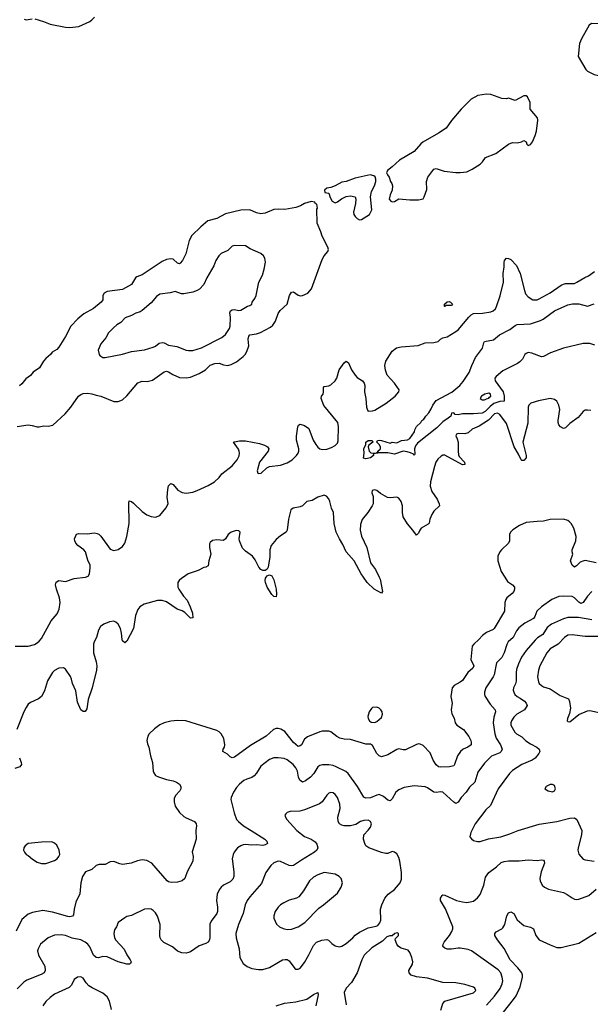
# Model space of a CAD drawing. Header units: inches. Extents: x 1834610 to 2027685, y 642842 to 774116.
# Tile 287 of 632: x 1920472 to 1925676, y 736103 to 745086. Entities that reach past the tile are written whole.
import ezdxf

# ---------------------------------------------------------------- set-up
doc = ezdxf.new("R2010")
doc.units = ezdxf.units.IN
doc.header["$MEASUREMENT"] = 0
doc.layers.add('B9723', color=7, linetype='Continuous')
doc.layers.add('B9724', color=7, linetype='Continuous')

msp = doc.modelspace()

# ---------------------------------------------------------------- linework, layer by layer
at = {"layer": 'B9723', "color": 5}
for points, elevation in [([(1920429.7, 739370.3), (1920550, 739370.2), (1920607, 739387), (1920630, 739399.6), (1920650, 739415.6), (1920670, 739441.1), (1920759.3, 739600.7), (1920814.5, 739665.5), (1920832.3, 739707.7), (1920841.5, 739770), (1920833.5, 739810), (1920806.4, 739890), (1920799.7, 739930), (1920804.7, 739955.2), (1920830, 739968.5), (1920890, 739959), (1920970, 739988.6), (1921070, 739999.5), (1921071.3, 740000)], 480), ([(1924895.3, 740000), (1924920.3, 739960.3), (1924966, 739930), (1924984, 739910), (1924984.9, 739890), (1924977.1, 739870), (1924963.8, 739850), (1924914.9, 739810), (1924904.5, 739795.5), (1924895.6, 739770), (1924894.6, 739690), (1924798.3, 739530), (1924790, 739521.7), (1924730, 739494.3), (1924692.4, 739467.6), (1924658.7, 739430), (1924612, 739390), (1924599.5, 739370), (1924587.4, 739250), (1924612.1, 739192.1), (1924605.7, 739170), (1924559.5, 739130), (1924510, 739057.2), (1924490, 739040.4), (1924433, 739010), (1924417, 738990), (1924402.3, 738910), (1924414.4, 738850), (1924407.2, 738790), (1924411.7, 738751.7), (1924433, 738713), (1924442.4, 738670), (1924457.6, 738650), (1924518.9, 738610), (1924566.9, 738546.9), (1924586, 738510), (1924590.4, 738490), (1924588.2, 738470), (1924559.3, 738450), (1924515.8, 738430), (1924491, 738409), (1924466, 738370), (1924438.4, 738290), (1924430, 738278), (1924390.9, 738269.1), (1924310, 738266.3), (1924289.9, 738269.9), (1924270, 738287.2), (1924244.1, 738330), (1924215.7, 738395.7), (1924150, 738462.6), (1924123.1, 738476.9), (1924110, 738479.7), (1924090, 738473.6), (1923990, 738425.6), (1923970, 738423), (1923930, 738433), (1923910, 738427.8), (1923830, 738377.6), (1923770, 738361.2), (1923750, 738369), (1923730, 738392.3), (1923690, 738464), (1923670, 738476), (1923630, 738477.2), (1923490, 738518.9), (1923430, 738521.7), (1923392.1, 738532.1), (1923365.5, 738545.5), (1923310, 738589.6), (1923290, 738593.6), (1923230, 738593.6), (1923210, 738589.6), (1923096.7, 738543.3), (1923070, 738522), (1923040.3, 738470), (1923030, 738459.7), (1923010, 738454.7), (1922967.4, 738490), (1922890, 738591.8), (1922854.5, 738614.5), (1922830, 738619.7), (1922810, 738618.5), (1922786.4, 738610), (1922718.7, 738550), (1922576.8, 738463.2), (1922430, 738358.4), (1922410, 738352), (1922390, 738362), (1922366, 738386), (1922325.1, 738410), (1922328.2, 738430), (1922339.7, 738450), (1922344, 738470), (1922332.6, 738527.4), (1922309.9, 738569.9), (1922290, 738589.7), (1922270, 738600.4), (1921988.3, 738688.3), (1921910, 738690.8), (1921850, 738685), (1921790.2, 738669.8), (1921750, 738652.3), (1921702.5, 738617.5), (1921652.2, 738570), (1921640.3, 738550), (1921630.4, 738510), (1921637.7, 738477.7), (1921650.3, 738450), (1921664.9, 738370), (1921684.2, 738310), (1921688.2, 738230), (1921693.8, 738213.8), (1921710.3, 738190.3), (1921737.2, 738177.2), (1921810, 738153.7), (1921870, 738142.4), (1921901, 738130), (1921930.6, 738110), (1921942, 738090), (1921942, 738070), (1921933, 738050), (1921893.3, 738006.7), (1921880.3, 737979.7), (1921879.3, 737950), (1921890.4, 737910), (1921930, 737854), (1921970, 737816), (1921990, 737802.8), (1922067.3, 737770), (1922080.5, 737750), (1922084.9, 737730), (1922077.3, 737690), (1922081, 737610), (1922045.2, 737494.8), (1922052.7, 737450), (1922050.4, 737410), (1921998.4, 737310), (1921978.4, 737250), (1921954.4, 737230), (1921910, 737216.5), (1921853.4, 737213.4), (1921830, 737221.2), (1921816.9, 737230), (1921678, 737390), (1921630, 737413.6), (1921590, 737421.4), (1921547.4, 737412.6), (1921489, 737391), (1921430, 737380.5), (1921410, 737379.6), (1921385.4, 737385.4), (1921330, 737406.6), (1921295.9, 737404.1), (1921250, 737379.3), (1921197.2, 737377.2), (1921170.3, 737369.7), (1921130, 737332.3), (1921071.3, 737310), (1921046, 737270), (1921030.8, 737210), (1921020.7, 737110), (1920984.8, 737035.2), (1920967.8, 736972.3), (1920961.7, 736918.3), (1920953.8, 736906.2), (1920930, 736900.9), (1920910, 736904.1), (1920770, 736944.2), (1920682.8, 736957.2), (1920590, 736940.7), (1920550, 736924.5), (1920490, 736875.1), (1920441.1, 736770)], 520), ([(1921964.9, 740000), (1921950.3, 739990), (1921927, 739970), (1921915.3, 739950), (1921914.9, 739910), (1921922.6, 739890), (1921967, 739827), (1921999.6, 739790), (1922027.9, 739730), (1922048.8, 739670), (1922050, 739629), (1922030, 739624.7), (1921977.4, 739677.4), (1921952.3, 739692.3), (1921908.8, 739708.8), (1921810, 739775.4), (1921770, 739787.4), (1921730, 739788.3), (1921605.5, 739754.5), (1921567, 739730), (1921550, 739703.7), (1921529.2, 739650), (1921508.5, 739530), (1921450, 739417.2), (1921430, 739401.2), (1921410, 739419), (1921405.1, 739430), (1921399.7, 739490), (1921389.7, 739530), (1921370, 739571.8), (1921350, 739589.6), (1921330, 739597.6), (1921290, 739591.6), (1921238.8, 739570), (1921210, 739549.2), (1921190, 739515.3), (1921172.7, 739450), (1921150.7, 739410), (1921145.5, 739390), (1921145.3, 739310), (1921168.5, 739228.5), (1921174.5, 739190), (1921171.8, 739150), (1921133.4, 738990), (1921096, 738884), (1921082.8, 738797.2), (1921070, 738773.2), (1921050, 738772.7), (1921029.7, 738789.7), (1920999.2, 738859.2), (1920982.6, 738962.6), (1920952.9, 739030), (1920945.3, 739070), (1920934.1, 739094.1), (1920890, 739159.3), (1920870, 739173), (1920830, 739171), (1920790, 739148.3), (1920771.7, 739130), (1920726.9, 739053.1), (1920698, 738962), (1920669.3, 738910.7), (1920643, 738890), (1920570, 738857.3), (1920550, 738840.5), (1920530, 738811.2), (1920510, 738771.3), (1920446.4, 738610)], 480), ([(1922777.7, 740000), (1922790, 739975.5), (1922810.1, 739890), (1922815.3, 739844.7), (1922810, 739819.3), (1922790, 739822.4), (1922770, 739840.5), (1922730, 739907.8), (1922715, 739950), (1922709.9, 739970), (1922713.1, 739990), (1922720.1, 740000)], 480), ([(1923750.8, 740000), (1923760.3, 739980.3), (1923780.4, 739870), (1923770, 739852.7), (1923705.1, 739890), (1923640.7, 739950), (1923606.2, 740000)], 480), ([(1925689.6, 739870.4), (1925650, 739827.1), (1925610, 739768.3), (1925590, 739760.4), (1925570, 739770.9), (1925531.3, 739811.3), (1925510, 739822.3), (1925430, 739827.7), (1925390, 739823.5), (1925323.4, 739796.6), (1925230.3, 739730), (1925189.1, 739690), (1925170, 739640.7), (1925156.9, 739623.1), (1925079.4, 739580.6), (1925022.9, 739537.1), (1925002.9, 739510), (1924972.6, 739450), (1924926.3, 739410), (1924914.2, 739385.8), (1924890.9, 739310), (1924870, 739268), (1924821.4, 739218.6), (1924797.8, 739110), (1924789.1, 739090), (1924724.2, 738990), (1924711.8, 738950), (1924711.8, 738930), (1924717, 738910), (1924762, 738842), (1924806.7, 738790), (1924810.3, 738770), (1924797.3, 738722.7), (1924791, 738670), (1924804.1, 738570), (1924816.6, 738530), (1924855.2, 738470), (1924872.6, 738430), (1924863.1, 738410), (1924850, 738395.8), (1924774.4, 738365.6), (1924710, 738304.2), (1924650, 738222), (1924623.2, 738130), (1924575, 738085), (1924542.5, 738037.5), (1924497.8, 737990), (1924470, 737947.3), (1924450, 737934.7), (1924430, 737946), (1924330, 738039.3), (1924310, 738042.7), (1924270, 738034.5), (1924250, 738038.4), (1924190, 738078.4), (1924170, 738085.6), (1924070, 738096.3), (1923978.7, 738081.3), (1923930, 738060.5), (1923902.2, 738037.8), (1923870, 737978), (1923850, 737960.5), (1923830, 737966.3), (1923790, 737998), (1923750, 738015.6), (1923728.2, 738011.8), (1923670, 737985.7), (1923630, 737983.1), (1923610, 737992), (1923552.2, 738090), (1923468.8, 738208.8), (1923446.7, 738226.7), (1923359.3, 738270), (1923330, 738280.8), (1923290, 738287.6), (1923232.6, 738287.4), (1923210, 738281.3), (1923189.3, 738270.7), (1923155.3, 738210), (1923124, 738176), (1923078, 738142), (1923050, 738131), (1923027.1, 738147.1), (1923015.6, 738175.6), (1923004.2, 738230), (1922990, 738258.8), (1922964.8, 738290), (1922910, 738331.8), (1922884.8, 738344.8), (1922828.1, 738351.9), (1922790, 738352), (1922750, 738336), (1922670, 738275.8), (1922630, 738211.2), (1922610, 738187.1), (1922590, 738172.4), (1922542.4, 738157.6), (1922516.4, 738143.6), (1922476.4, 738110), (1922450, 738079.5), (1922422.6, 738037.4), (1922400.5, 737990), (1922397.1, 737970), (1922428.5, 737850), (1922450.4, 737790), (1922466.4, 737770), (1922512.2, 737730), (1922583.1, 737690), (1922707.3, 737610), (1922725.5, 737590), (1922730.5, 737570), (1922710, 737557), (1922690, 737551.6), (1922630, 737558.9), (1922585.1, 737554.9), (1922530, 737559.3), (1922510, 737556.8), (1922490, 737549.7), (1922459.5, 737530), (1922428.8, 737490), (1922418.7, 737470), (1922408.7, 737430), (1922425.5, 737310), (1922423.8, 737270), (1922414.4, 737245.6), (1922390, 737219.5), (1922330.8, 737190), (1922308.9, 737171.1), (1922291.8, 737148.2), (1922273.1, 737106.9), (1922265.3, 737050), (1922274.9, 736990), (1922274.9, 736950), (1922268.4, 736930), (1922219.2, 736860.8), (1922206, 736834), (1922206.3, 736713.7), (1922201.3, 736690), (1922190, 736669.4), (1922170, 736656.2), (1922110, 736636.9), (1922030, 736582.4), (1922010, 736574.7), (1921990, 736569.6), (1921950, 736571.5), (1921910, 736587.3), (1921866.3, 736626.3), (1921787.2, 736667.2), (1921762.4, 736690), (1921753, 736710), (1921751.2, 736730), (1921752.1, 736830), (1921730, 736906.6), (1921710, 736938.4), (1921690, 736958.7), (1921670, 736969.6), (1921645.2, 736974.8), (1921608.5, 736971.5), (1921490, 736912.7), (1921450, 736902.7), (1921430, 736892.3), (1921370.7, 736850), (1921353.4, 736810), (1921336.4, 736783.6), (1921330.4, 736749.7), (1921335.3, 736710), (1921347.6, 736687.6), (1921426, 736606), (1921450, 736554), (1921480.4, 736510), (1921487.7, 736490), (1921483.5, 736476.5), (1921472, 736470), (1921450, 736469.7), (1921370, 736489.7), (1921270, 736536), (1921230, 736538.5), (1921190, 736527.1), (1921170, 736528.4), (1921145.7, 736550), (1921110, 736627.3), (1921093.5, 736650), (1921069.7, 736670), (1921030, 736689.8), (1920950, 736707.6), (1920890, 736729.8), (1920850, 736736.4), (1920790, 736734.2), (1920732.4, 736710), (1920662.6, 736650), (1920638.9, 736610), (1920633.1, 736590), (1920642.3, 736550), (1920699.6, 736450), (1920704.6, 736410), (1920695.3, 736390), (1920666.2, 736373.8), (1920537.7, 736322.3), (1920510, 736305.4), (1920450, 736243)], 540), ([(1925690, 739611.6), (1925568.5, 739631.5), (1925470, 739630.7), (1925430, 739618.5), (1925321.1, 739570), (1925280.8, 739539.2), (1925243.3, 739476.8), (1925194.6, 739445.4), (1925173.9, 739426.1), (1925090.2, 739330), (1925049.5, 739270.5), (1925020.7, 739210), (1925002.6, 739157.4), (1924998.7, 739130), (1924999.1, 739050), (1924993.6, 739026.4), (1924974.4, 738990), (1924972.2, 738970), (1924977, 738950), (1924988.8, 738930), (1925010, 738910.3), (1925037.3, 738897.3), (1925075.3, 738870), (1925092, 738850), (1925100.3, 738830), (1925076.5, 738790), (1925006.3, 738750), (1924977, 738723), (1924956.9, 738690), (1924950.2, 738670), (1924952.3, 738650), (1924987, 738587), (1925001.7, 738570), (1925050, 738542.3), (1925087.1, 738507.1), (1925130, 738478.3), (1925189, 738449), (1925208.2, 738430), (1925214.6, 738410), (1925207, 738390), (1925171.9, 738348.1), (1925144.9, 738330), (1925050.4, 738290), (1924965.4, 738234.5), (1924938.9, 738210), (1924836.5, 738070), (1924764.7, 737915.3), (1924724.2, 737875.8), (1924626.4, 737750), (1924586.8, 737670), (1924578, 737630), (1924591, 737611), (1924610, 737598), (1924647.3, 737587.3), (1924670, 737588), (1924746.6, 737613.4), (1924861.2, 737630), (1924942.9, 737657.1), (1925018, 737690), (1925210, 737745.2), (1925370, 737771.2), (1925490, 737800.3), (1925530, 737803.8), (1925553, 737790), (1925597.1, 737690), (1925594, 737650), (1925564.4, 737530), (1925562.4, 737510), (1925572.2, 737472.2), (1925610, 737427.7), (1925630, 737420.5), (1925710, 737408.9)], 560), ([(1925790, 739459.3), (1925630, 739458.2), (1925510, 739474.1), (1925470, 739469.8), (1925441.5, 739450), (1925382.8, 739390), (1925310, 739346.4), (1925278.2, 739310), (1925216.1, 739190), (1925203.2, 739150), (1925194.9, 739090), (1925203.5, 739043.5), (1925210.4, 739030), (1925230, 739010.4), (1925250, 738999.5), (1925310, 738980.3), (1925399.3, 738919.3), (1925476.3, 738890), (1925486.7, 738866.7), (1925494, 738806), (1925485.5, 738754.5), (1925466.8, 738710), (1925466, 738690), (1925470, 738682), (1925490, 738681), (1925572.2, 738747.7), (1925650, 738780.3), (1925670, 738783.7), (1925770, 738761.7)], 580), ([(1920470, 738352), (1920486.2, 738310), (1920488.8, 738290), (1920474, 738270), (1920426.3, 738253.7)], 480), ([(1924730, 736096.3), (1924803.2, 736176.8), (1924852.1, 736247.9), (1924870.7, 736290), (1924876.5, 736316.5), (1924872.8, 736350), (1924858.2, 736390), (1924836.4, 736416.4), (1924592.3, 736590), (1924561.6, 736601.6), (1924490, 736615), (1924470, 736616.2), (1924410, 736606), (1924370, 736607.2), (1924350, 736613.6), (1924331.8, 736630), (1924332.8, 736650), (1924342.2, 736670), (1924391.1, 736730), (1924414.1, 736765.9), (1924420.9, 736790), (1924420.9, 736810), (1924353.7, 736973.7), (1924309.3, 737050), (1924310, 737072), (1924323.6, 737096.4), (1924330, 737100.7), (1924350, 737099.3), (1924454.8, 737050), (1924510, 737036.4), (1924550, 737033), (1924610, 737042.8), (1924647.2, 737072.8), (1924670, 737106), (1924703.6, 737190), (1924718.5, 737261.5), (1924750, 737306), (1924821.6, 737358.4), (1924864, 737396), (1924890, 737405.7), (1924930, 737412.2), (1925028, 737412), (1925110, 737421.3), (1925190, 737415.3), (1925230, 737421.6), (1925250, 737418.8), (1925256.3, 737410), (1925257.1, 737390), (1925229, 737311), (1925215.8, 737250), (1925218.7, 737230), (1925235.5, 737190), (1925257.3, 737170), (1925292.9, 737152.9), (1925430, 737123.7), (1925465.1, 737105.1), (1925510, 737073), (1925530, 737063), (1925550, 737060.5), (1925570, 737061.6), (1925663.3, 737096.7), (1925730, 737154.4)], 540), ([(1924882.6, 736030), (1924974.7, 736145.3), (1924998.5, 736181.5), (1925036.9, 736263.1), (1925058.7, 736350), (1925058.6, 736370), (1925051.6, 736390), (1925015.4, 736435.4), (1924943.5, 736510), (1924890.6, 736610.6), (1924827.8, 736690), (1924806, 736730), (1924805.2, 736750), (1924816.6, 736763.4), (1924870, 736790.6), (1924879.4, 736800.6), (1924894.7, 736830), (1924915.6, 736910), (1924930, 736937.3), (1924950, 736947.7), (1924978, 736930), (1925010, 736874.8), (1925050, 736836.3), (1925070, 736823), (1925130, 736806), (1925159.1, 736790), (1925180.3, 736730), (1925210, 736690.4), (1925310, 736644.4), (1925370, 736622.4), (1925410, 736621.6), (1925570, 736661.6), (1925730, 736757.1)], 520), ([(1924312.9, 736050), (1924329.7, 736110), (1924350, 736132.2), (1924610, 736208), (1924632, 736230), (1924624, 736250), (1924610, 736258), (1924530, 736282), (1924450, 736299.6), (1924330, 736302.4), (1924190, 736342), (1924090, 736352.6), (1924042, 736370), (1924022.9, 736390), (1924022, 736410), (1924053.6, 736470), (1924056.2, 736490), (1924047.6, 736530), (1924030, 736575.3), (1924015.6, 736595.6), (1923950, 736614.5), (1923927, 736630), (1923912.3, 736650), (1923895.3, 736690), (1923898, 736702), (1923926, 736730), (1923926, 736750), (1923913.6, 736753.6), (1923894, 736750), (1923870, 736726), (1923846, 736726), (1923821, 736719), (1923779.9, 736680.1), (1923683, 736617), (1923612.4, 736550), (1923591.3, 736508.7), (1923548.8, 736390), (1923498.2, 736301.8), (1923448.4, 736250), (1923430.4, 736210), (1923450, 736098)], 560), ([(1921310, 736055.3), (1921291.1, 736130), (1921269.6, 736170), (1921230, 736205.6), (1921131.9, 736251.9), (1921103.7, 736270), (1921078, 736298), (1921050, 736340.9), (1921030, 736353.6), (1920998, 736350), (1920970, 736329.3), (1920943.1, 736276.9), (1920923.1, 736256.9), (1920790, 736195.8), (1920750, 736166), (1920711.4, 736128.6), (1920681.6, 736090)], 560), ([(1922810, 736088.2), (1922886.5, 736113.5), (1922990, 736125.7), (1923089.2, 736150), (1923150, 736192.7), (1923190, 736210.7), (1923194, 736190), (1923172.1, 736090)], 540)]:
    msp.add_lwpolyline(points, dxfattribs=dict(at, elevation=elevation))
for points, elevation in [([(1923730, 738814.7), (1923690.4, 738809.6), (1923678.8, 738801.2), (1923659.1, 738770), (1923646.4, 738730), (1923648.4, 738710), (1923660.5, 738690), (1923678.3, 738678.3), (1923710, 738674.4), (1923730, 738681.6), (1923770, 738719.1), (1923779.8, 738750), (1923776.2, 738770), (1923766.3, 738790), (1923750, 738805.1)], 520), ([(1925310, 738109), (1925272, 738090), (1925262, 738070), (1925292, 738050), (1925330, 738042.8), (1925348, 738050), (1925359, 738070), (1925350, 738098), (1925330, 738108.7)], 580), ([(1923310, 738036), (1923290, 738028.2), (1923271.8, 738010), (1923229.3, 737950.7), (1923207.3, 737932.7), (1923170, 737915.1), (1923070, 737876.4), (1923026.2, 737866.2), (1922938.5, 737861.5), (1922910, 737853.2), (1922898, 737842), (1922891.1, 737828.9), (1922894.8, 737810), (1922907.3, 737790), (1922999.3, 737690), (1923070, 737634), (1923129, 737609), (1923166, 737586), (1923182.9, 737562.9), (1923190.3, 737530), (1923180.3, 737510), (1923159.5, 737490), (1923041.5, 737418.5), (1922970, 737368), (1922950, 737365.4), (1922930, 737369.7), (1922850, 737405.1), (1922830, 737408), (1922790, 737392.3), (1922761.7, 737370), (1922715.8, 737304.2), (1922676.5, 737203.5), (1922570, 737083.5), (1922545.5, 737050), (1922526.9, 737010), (1922509.1, 736930), (1922466.5, 736830), (1922443.1, 736750), (1922445.7, 736710), (1922473.4, 736610), (1922480.5, 736530), (1922510, 736476), (1922547, 736447), (1922590, 736428.4), (1922650, 736420.3), (1922690, 736420.9), (1922750, 736439.6), (1922831.7, 736488.3), (1922870, 736507.4), (1922891.9, 736511.9), (1922910, 736510.4), (1922930, 736499.3), (1922980.7, 736430), (1922990, 736422), (1923010, 736422), (1923030, 736434), (1923070, 736485.5), (1923110, 736555.5), (1923150, 736640.5), (1923179.5, 736670), (1923226.6, 736686.6), (1923273.5, 736693.5), (1923288.2, 736688.2), (1923317.3, 736657.3), (1923350, 736636.4), (1923387.3, 736627.3), (1923410, 736632), (1923450, 736658), (1923510.7, 736709.3), (1923530, 736732.2), (1923570, 736762), (1923650, 736800.5), (1923723.7, 736816.3), (1923737, 736823), (1923755.1, 736844.9), (1923766, 736870), (1923763, 736970), (1923774.7, 737010), (1923803, 737070), (1923832, 737108), (1923889.2, 737150), (1923909.6, 737170.4), (1923940.9, 737210), (1923955.1, 737244.9), (1923954.5, 737305.5), (1923938.2, 737410), (1923930, 737442.7), (1923910, 737477), (1923890, 737492.3), (1923870, 737496), (1923830, 737479.5), (1923810, 737478.4), (1923770, 737487.8), (1923657.2, 737530), (1923629.7, 737549.7), (1923618, 737570), (1923606, 737610), (1923609.2, 737650), (1923650, 737690.8), (1923670, 737718.8), (1923678.7, 737750), (1923670, 737771.6), (1923650, 737782.4), (1923610, 737780.7), (1923581, 737770), (1923536.7, 737743.3), (1923487.7, 737732.3), (1923430, 737731.1), (1923410, 737736.9), (1923389.6, 737750), (1923376.9, 737770), (1923373, 737810), (1923393.3, 737890), (1923391, 737930), (1923369.7, 737990), (1923350, 738017.6), (1923330, 738032.4)], 560), ([(1920764.7, 737584.7), (1920670, 737580.7), (1920550, 737569), (1920522.8, 737550), (1920511, 737530), (1920507.7, 737510), (1920516, 737490), (1920531.3, 737470), (1920550, 737460.7), (1920590, 737425.5), (1920630, 737399.5), (1920670, 737386.3), (1920710, 737388.8), (1920790, 737415.5), (1920812.7, 737430), (1920830, 737451.3), (1920837, 737470), (1920831.8, 737510), (1920810, 737554), (1920790, 737574)], 520), ([(1923250, 737306.3), (1923190, 737285.1), (1923150, 737261.3), (1923115.8, 737230), (1923060.5, 737139.5), (1923018, 737082), (1922996, 737070), (1922930, 737052.6), (1922880.7, 737030), (1922849.1, 737010.9), (1922828, 736990), (1922801.6, 736950), (1922790.6, 736910.6), (1922790.8, 736890), (1922813, 736833), (1922841, 736810), (1922874.6, 736794.6), (1922910, 736786.7), (1922950, 736787.2), (1923010, 736810.3), (1923071.5, 736850), (1923201, 736979), (1923243.7, 737010), (1923370, 737117.3), (1923404.5, 737170), (1923414.5, 737210), (1923403.7, 737250), (1923386, 737270), (1923349.6, 737289.6)], 580)]:
    msp.add_lwpolyline(points, close=True, dxfattribs=dict(at, elevation=elevation))
at = {"layer": 'B9724', "color": 5}
for points, elevation in [([(1920514, 745090), (1920530, 745084.7), (1920585.6, 745094.4)], 520), ([(1920610, 745093), (1920690.3, 745070.3), (1920750, 745046.4), (1920890, 745016.3), (1920930, 745013.4), (1921010, 745024), (1921110, 745070.6), (1921130, 745084.9), (1921154, 745110)], 520), ([(1920450, 741374.9), (1920550, 741388.2), (1920584.4, 741384.4), (1920630, 741370.6), (1920650, 741370.6), (1920690, 741380.5), (1920730, 741378), (1920773.8, 741386.2), (1920887, 741490), (1920936.9, 741550), (1921007, 741650), (1921030, 741666.7), (1921050, 741674.3), (1921090, 741679.1), (1921130, 741673.8), (1921170, 741658.9), (1921211.3, 741651.3), (1921330, 741601.6), (1921370, 741603.8), (1921410, 741618), (1921450, 741654.9), (1921550, 741774.3), (1921590, 741787.2), (1921633.9, 741786.1), (1921682, 741798), (1921790, 741873.7), (1921810, 741878.9), (1921830, 741872.9), (1921868.6, 741848.6), (1921930, 741822.9), (1921990, 741819.1), (1922030, 741825.5), (1922110, 741858.2), (1922167.8, 741892.2), (1922210, 741934.3), (1922250, 741950.3), (1922290, 741952), (1922330, 741936.5), (1922370, 741930.4), (1922401.4, 741938.6), (1922450, 741965.3), (1922510, 742012.8), (1922527.9, 742032.1), (1922542.4, 742057.6), (1922561.2, 742110), (1922555.3, 742170), (1922560.7, 742199.3), (1922570, 742210.3), (1922630, 742219), (1922667.3, 742232.7), (1922758, 742282), (1922780, 742300), (1922803.6, 742336.4), (1922830, 742406.4), (1922846.7, 742433.2), (1922911.1, 742490), (1922932.2, 742570), (1922950, 742599.5), (1922970, 742604.2), (1923010, 742573.8), (1923030, 742567.2), (1923050, 742569.2), (1923099.6, 742590), (1923132.6, 742630), (1923230, 742898.8), (1923247.3, 742930), (1923282.9, 742970), (1923287.3, 742990), (1923282.9, 743010), (1923231.8, 743110), (1923219.6, 743150), (1923184.5, 743230), (1923183.1, 743356.9), (1923187.3, 743367.3), (1923182, 743402), (1923170, 743406), (1923162, 743422), (1923130, 743428), (1923070, 743409.2), (1923033.4, 743386.6), (1922990, 743373.3), (1922890, 743354.7), (1922830, 743358.3), (1922790, 743355.4), (1922710, 743321.1), (1922690, 743317.4), (1922670, 743315.8), (1922630, 743324), (1922570, 743351.5), (1922488.4, 743348.5), (1922350, 743314.8), (1922269.4, 743270.6), (1922188.4, 743251.6), (1922122.8, 743197.2), (1922042.2, 743117.8), (1922017, 743070), (1921985.7, 742950), (1921957.4, 742890), (1921936.7, 742863.3), (1921930, 742857.6), (1921910, 742863.6), (1921870, 742901), (1921850, 742905.1), (1921810, 742896.9), (1921770, 742880.5), (1921590, 742757.6), (1921540.5, 742739.5), (1921528.4, 742730), (1921492.4, 742670), (1921410, 742624.2), (1921270, 742605.1), (1921242, 742590), (1921230.4, 742570), (1921230.3, 742530), (1921214, 742510), (1921145.5, 742450), (1921057.7, 742402.3), (1921001.8, 742358.2), (1920939.5, 742290), (1920890, 742194.5), (1920830, 742097), (1920810, 742077.6), (1920768.8, 742051.2), (1920753.4, 742030), (1920710, 741996.2), (1920690, 741972), (1920653.7, 741910), (1920594, 741870), (1920570, 741840.5), (1920528, 741810), (1920490, 741762.7), (1920470, 741746)], 520), ([(1921071.3, 740000), (1921096, 740010), (1921109.4, 740030), (1921115.8, 740084.2), (1921113.5, 740110), (1921094.5, 740154.5), (1921072.2, 740232.2), (1921057.6, 740250), (1921002.9, 740290), (1920984.5, 740310), (1920974.5, 740330), (1920972.3, 740350), (1920990, 740391), (1921010, 740398.8), (1921090, 740396.3), (1921150, 740404.9), (1921179.3, 740399.3), (1921192.8, 740392.8), (1921212.8, 740372.8), (1921296.7, 740256.7), (1921330, 740242), (1921370, 740250.8), (1921410, 740280.7), (1921429.6, 740310), (1921450, 740371.3), (1921468.7, 740490), (1921466.3, 740673.7), (1921470, 740694.8), (1921490, 740690.5), (1921510, 740675.8), (1921590, 740598.7), (1921630, 740569), (1921670, 740552), (1921710, 740545.7), (1921750, 740561.1), (1921804, 740630), (1921825.1, 740670), (1921816.2, 740730), (1921821.8, 740798.2), (1921830, 740833.4), (1921850, 740854), (1921870, 740845.5), (1921913.6, 740793.6), (1921953.2, 740773.2), (1921990, 740765), (1922050, 740776.6), (1922089.6, 740790), (1922190, 740836.5), (1922249.6, 740870), (1922291.1, 740910), (1922316.5, 740943.5), (1922410, 741016.5), (1922453.8, 741070), (1922472, 741108), (1922476.1, 741130), (1922474.5, 741150), (1922467, 741167), (1922422, 741230), (1922430, 741236), (1922475.3, 741244.7), (1922530, 741244.6), (1922659.5, 741219.5), (1922705.5, 741205.5), (1922731, 741190), (1922742.8, 741170), (1922738.8, 741150), (1922658, 741050), (1922636.3, 740970), (1922644, 740950), (1922650, 740947), (1922674, 740950), (1922724.2, 740995.8), (1922750, 741008.2), (1922850, 741023.1), (1922910, 741042.3), (1922955.6, 741070), (1922995.8, 741110), (1923010, 741130.8), (1923016.4, 741150), (1923016.4, 741170), (1922995, 741250), (1922994.9, 741285.1), (1923007.7, 741372.3), (1923014.8, 741385.2), (1923030, 741394.8), (1923070, 741383), (1923110, 741355.5), (1923148.5, 741250), (1923171.1, 741210), (1923190, 741186.5), (1923210, 741171.1), (1923230, 741164.6), (1923272.4, 741167.6), (1923316.9, 741183.1), (1923350, 741200.9), (1923370, 741223.8), (1923375, 741245), (1923378.2, 741370), (1923372.4, 741410), (1923246.4, 741566.4), (1923220.9, 741630), (1923225.2, 741650), (1923238, 741670), (1923243.7, 741690), (1923242, 741730), (1923250, 741738), (1923290, 741744.9), (1923310, 741755.3), (1923350, 741790.4), (1923364.7, 741815.3), (1923385.7, 741890), (1923430, 741955.5), (1923450, 741970.6), (1923470, 741954), (1923497.4, 741890), (1923530, 741841.6), (1923550, 741820.4), (1923597.3, 741790), (1923614.4, 741770), (1923618.7, 741750), (1923617.4, 741690), (1923627.8, 741630), (1923634, 741550), (1923642.6, 741522.6), (1923650, 741514), (1923690, 741517), (1923710, 741524.2), (1923812.8, 741587.2), (1923896.2, 741650), (1923929.3, 741690), (1923932.7, 741710), (1923891.1, 741771.1), (1923822.4, 741842.4), (1923808.2, 741888.2), (1923802.6, 741930), (1923809.7, 741970), (1923870, 742060.7), (1923908.2, 742091.8), (1923950, 742102.4), (1924106, 742114), (1924170, 742138.8), (1924250, 742140.7), (1924288, 742150), (1924308.7, 742170), (1924330, 742182.8), (1924370, 742194), (1924450, 742240.2), (1924470, 742257.7), (1924567.9, 742372), (1924590, 742394), (1924610, 742406), (1924692.1, 742407.9), (1924770, 742422), (1924790, 742430.6), (1924810, 742447.7), (1924821.3, 742470), (1924854.9, 742565.1), (1924884.1, 742690), (1924882, 742770), (1924891.6, 742830), (1924890, 742871), (1924894.2, 742890), (1924910, 742908.9), (1924930, 742908.1), (1924950, 742897.8), (1925002.4, 742842.4), (1925037.2, 742770), (1925074.5, 742614.5), (1925085.6, 742585.6), (1925110, 742557.1), (1925150.4, 742530.4), (1925190, 742530.4), (1925210, 742538.7), (1925310, 742594.3), (1925410, 742663.8), (1925430, 742672.7), (1925450, 742678), (1925530, 742680.5), (1925553.2, 742690), (1925625.4, 742734.6), (1925659, 742750), (1925715.3, 742790)], 480), ([(1925716, 742116), (1925670, 742130.6), (1925610, 742131.3), (1925430, 742088.9), (1925312.1, 742047.9), (1925250, 742012), (1925230, 742009.3), (1925142.4, 742042.4), (1925110, 742048.5), (1925090, 742041), (1925077.4, 742030), (1925056.1, 741990), (1925034.1, 741965.9), (1925010.6, 741949.4), (1924877.4, 741882.6), (1924816.3, 741830), (1924804.9, 741815.1), (1924808.9, 741790), (1924879.5, 741690), (1924890.1, 741649.9), (1924890, 741605.1), (1924850, 741603.4), (1924796.5, 741583.5), (1924763, 741557), (1924717.7, 741510), (1924690, 741496.5), (1924609.6, 741489.6), (1924510, 741489), (1924470, 741482), (1924444, 741484), (1924430, 741498), (1924410, 741495.3), (1924402.8, 741470), (1924380.5, 741450), (1924330, 741417.6), (1924277.1, 741362.8), (1924098.7, 741221.3), (1924081.8, 741198.2), (1924072.4, 741170), (1924076.7, 741123.3), (1924070.7, 741109.3), (1924062, 741122), (1924035, 741135), (1924004.8, 741144.8), (1923970, 741149.1), (1923890, 741123.2), (1923830, 741135.1), (1923752.7, 741132.7), (1923743.6, 741136.4), (1923742, 741130), (1923694, 741126), (1923698.8, 741118.8), (1923697.3, 741110), (1923669.7, 741089.7), (1923630, 741079.7), (1923606.8, 741086.8), (1923614, 741130), (1923609.5, 741170), (1923629.6, 741210), (1923630, 741231), (1923650, 741248), (1923685.4, 741245.4), (1923692, 741232), (1923657.3, 741202.7), (1923650.4, 741190), (1923658.4, 741150), (1923674.9, 741134.9), (1923709.6, 741130.4), (1923726.6, 741133.4), (1923738, 741142), (1923737.2, 741150), (1923762, 741170), (1923762.9, 741190), (1923751.4, 741211.4), (1923728, 741230), (1923734, 741246), (1923750, 741250.2), (1923770, 741246.4), (1923850, 741222), (1923870, 741230.8), (1923910, 741226.8), (1923952.3, 741247.7), (1924010, 741251.3), (1924030, 741266), (1924072.9, 741327.1), (1924075.3, 741344.7), (1924090, 741374), (1924128.7, 741411.3), (1924138, 741430), (1924158, 741442), (1924175.3, 741470), (1924202, 741498), (1924225.2, 741534.8), (1924239.3, 741570), (1924269.6, 741610.3), (1924413.5, 741686.5), (1924485.1, 741750), (1924515.8, 741784.2), (1924571.4, 741868.6), (1924594.7, 741930), (1924630, 742003.6), (1924691.6, 742090), (1924703.5, 742136.5), (1924711.8, 742150), (1924793.5, 742166.5), (1924848.2, 742210), (1924941.4, 742258.6), (1924990, 742296.5), (1925010, 742305), (1925130, 742312.6), (1925220, 742340), (1925246.6, 742353.4), (1925350, 742430.2), (1925470, 742484.2), (1925512.6, 742492.6), (1925570, 742493.8), (1925650, 742472.9), (1925710, 742492.9)], 460), ([(1925679.6, 741519.6), (1925650, 741524.5), (1925630, 741522), (1925610, 741512), (1925564.4, 741455.6), (1925490, 741400.7), (1925450, 741360.9), (1925430, 741356.2), (1925404.5, 741370), (1925389.6, 741390), (1925383.6, 741410), (1925382.4, 741430), (1925396.9, 741530), (1925389.6, 741570), (1925370, 741606), (1925350, 741622), (1925310, 741629.6), (1925202, 741610), (1925133.7, 741586.3), (1925116, 741570), (1925108.1, 741551.9), (1925106.2, 741406.2), (1925061.6, 741230), (1925091.7, 741110), (1925090, 741089.2), (1925070, 741064.5), (1925050, 741063.7), (1925043.7, 741070), (1925020.5, 741120.5), (1924979.8, 741190), (1924910, 741400.5), (1924850, 741484.4), (1924830, 741497.4), (1924802.8, 741490), (1924747, 741433), (1924661.3, 741378.7), (1924597, 741350), (1924562.8, 741317.2), (1924530, 741306.3), (1924470, 741311.5), (1924454.8, 741305.2), (1924448.2, 741290), (1924462.9, 741262.9), (1924470.2, 741230.2), (1924469.5, 741149.5), (1924474.9, 741114.9), (1924481, 741101), (1924528, 741050), (1924531.7, 741028.3), (1924510, 741025.6), (1924350, 741112.6), (1924330, 741112.8), (1924314.8, 741105.2), (1924284.6, 741075.4), (1924268.1, 741050), (1924254.2, 741010), (1924217.2, 740870), (1924214.7, 740830), (1924230, 740781.6), (1924280.3, 740710), (1924296.4, 740670), (1924299.1, 740650), (1924250, 740602), (1924229.1, 740570.9), (1924212.7, 740530), (1924206.2, 740493.8), (1924198, 740482), (1924133.3, 740446.7), (1924119.5, 740430), (1924110, 740402), (1924090, 740382), (1924058, 740430), (1924010, 740485.6), (1923969.8, 740549.8), (1923962.2, 740590), (1923963.5, 740650), (1923950, 740689.5), (1923930, 740720.7), (1923910, 740729.6), (1923850, 740723), (1923826.9, 740726.9), (1923761.7, 740761.7), (1923728, 740790), (1923710, 740797.2), (1923686, 740790), (1923682.8, 740770), (1923694.4, 740734.4), (1923696, 740670), (1923687.3, 740650), (1923647, 740590), (1923594.3, 740525.7), (1923581.2, 740478.8), (1923577.8, 740430), (1923590, 740373.4), (1923636.9, 740270), (1923671.1, 740131.1), (1923717, 740070), (1923750.8, 740000)], 480), ([(1923606.2, 740000), (1923585.4, 740030), (1923522.5, 740150), (1923449.9, 740229.9), (1923419.3, 740299.3), (1923387.3, 740350), (1923358.5, 740410), (1923340.9, 740490), (1923333.3, 740590), (1923315.4, 740630), (1923301.3, 740690), (1923290, 740715.1), (1923270, 740739.3), (1923250, 740749.4), (1923190, 740728.2), (1923140.5, 740699.5), (1923090, 740689.6), (1923050, 740651.3), (1923030, 740643), (1922966, 740630), (1922944.9, 740615.1), (1922924.4, 740530), (1922911.6, 740428.4), (1922900.5, 740410), (1922850, 740375.8), (1922810, 740342), (1922766.4, 740290), (1922754.2, 740250), (1922753.6, 740186.4), (1922738.9, 740090), (1922727.4, 740072.6), (1922710, 740060.3), (1922690, 740060.7), (1922670, 740070.9), (1922653.8, 740090), (1922618.3, 740158.3), (1922594.7, 740190), (1922530, 740237.7), (1922504.8, 740264.8), (1922477.2, 740330), (1922474.5, 740350), (1922481.3, 740410), (1922470, 740423.6), (1922446.6, 740426.6), (1922400.3, 740410), (1922373.1, 740390), (1922349.1, 740350.9), (1922330, 740335.6), (1922270, 740341.4), (1922230, 740334), (1922210, 740317.6), (1922204.2, 740304.2), (1922202.8, 740270), (1922214.4, 740210), (1922196.5, 740150), (1922190, 740104.5), (1922170, 740091.2), (1922150, 740088.3), (1922099.3, 740060.7), (1922008.9, 740030), (1921964.9, 740000)], 480), ([(1925730, 740131.2), (1925630, 740151.5), (1925618, 740150), (1925583, 740137), (1925550, 740102.9), (1925530, 740092.3), (1925510, 740109.3), (1925495.8, 740150), (1925517.6, 740210), (1925509.8, 740229.8), (1925509.8, 740250), (1925542.4, 740330), (1925546.2, 740370), (1925525.9, 740445.9), (1925500.4, 740490), (1925485.8, 740505.8), (1925470, 740516.9), (1925430, 740529.7), (1925310, 740526.8), (1925250, 740509.8), (1925190, 740509), (1925090, 740498.7), (1925030.5, 740470), (1924968.2, 740431.8), (1924946.4, 740410), (1924938.4, 740390), (1924939.5, 740330), (1924930.3, 740310), (1924866.9, 740250), (1924851.3, 740230), (1924833.1, 740190), (1924833.4, 740150), (1924863.7, 740050), (1924895.3, 740000)], 520), ([(1922720.1, 740000), (1922728.3, 740011.7), (1922742.3, 740017.7), (1922750, 740019.7), (1922771.8, 740011.8), (1922777.7, 740000)], 480)]:
    msp.add_lwpolyline(points, dxfattribs=dict(at, elevation=elevation))
for points, elevation in [([(1925810, 745062.4), (1925750, 745049.6), (1925687.6, 745052.4), (1925664.7, 745035.3), (1925594, 744910), (1925577.1, 744870), (1925564, 744750), (1925634.8, 744630), (1925650, 744614.8), (1925710, 744584.9), (1925750, 744578), (1925790, 744580.5), (1925810, 744587.7), (1925886.6, 744633.4), (1925957.5, 744762.5), (1925999.5, 744910), (1926000.7, 744950), (1925992, 744990), (1925984.2, 745010), (1925969.4, 745030), (1925950, 745043.6), (1925910, 745057)], 520), ([(1924730, 744407.6), (1924650, 744394), (1924590, 744359.5), (1924498.4, 744270), (1924410, 744165.1), (1924362.5, 744097.5), (1924290.2, 744049.8), (1924147.7, 743970), (1924130, 743954.5), (1924070, 743882), (1923935.9, 743804.1), (1923870, 743742), (1923824.7, 743710), (1923818, 743690), (1923824.7, 743670), (1923841, 743650), (1923854.8, 743610), (1923866.8, 743590), (1923871, 743570), (1923867.3, 743530), (1923850, 743488.7), (1923842, 743450), (1923858, 743430), (1923870, 743424.9), (1923890, 743427.3), (1923930, 743452), (1924030, 743441), (1924110, 743441), (1924150, 743452), (1924162, 743470), (1924184, 743536), (1924182.7, 743610), (1924192.7, 743650), (1924250, 743722.8), (1924270, 743727.3), (1924342.8, 743702.8), (1924450, 743690.4), (1924490, 743690.4), (1924550, 743699.3), (1924599.1, 743720.9), (1924670, 743768.2), (1924691, 743789), (1924719.3, 743830), (1924813.4, 743866.6), (1924930, 743950.6), (1924950, 743960.7), (1924970, 743966.8), (1925010, 743961), (1925049.1, 743970.9), (1925070, 743984.7), (1925090, 743972), (1925098, 743950), (1925110, 743938), (1925130, 743947.3), (1925150, 743971.3), (1925174, 744030), (1925185.2, 744070), (1925198.4, 744170), (1925192.7, 744190), (1925128.7, 744270), (1925128.7, 744330), (1925101.5, 744381.5), (1925092, 744392), (1925070, 744392.3), (1924990, 744349.3), (1924930, 744369.4), (1924910, 744362.9), (1924870, 744365.6), (1924770, 744403.6)], 520), ([(1923669.4, 743669.4), (1923530, 743639.3), (1923450, 743609.2), (1923410, 743604), (1923350, 743568.7), (1923310, 743555.3), (1923274, 743550), (1923252, 743530), (1923254, 743510), (1923290, 743502), (1923303.5, 743463.5), (1923322, 743430), (1923350, 743416), (1923370, 743422.8), (1923407, 743453), (1923450, 743474), (1923490, 743479.3), (1923530.5, 743470.5), (1923537.3, 743450), (1923535.5, 743410), (1923516.3, 743330), (1923518.8, 743310), (1923530.5, 743290.5), (1923550, 743271), (1923570, 743261), (1923590, 743262.8), (1923662.7, 743310), (1923683.6, 743350), (1923669.6, 743470.4), (1923680.8, 743519.2), (1923707, 743570), (1923720.9, 743610), (1923721.2, 743630), (1923713.2, 743653.2), (1923702, 743662)], 520), ([(1922430, 743027), (1922410, 743020.9), (1922370, 742980.9), (1922310, 742952), (1922289.1, 742930.9), (1922259.5, 742890), (1922241.2, 742838.8), (1922179.3, 742730), (1922150.5, 742670), (1922111.5, 742628.5), (1922090, 742615.1), (1922050, 742600.5), (1921970, 742584.4), (1921946.1, 742586.1), (1921890, 742607.6), (1921845.1, 742594.9), (1921750, 742582), (1921720, 742560), (1921670, 742501.3), (1921590, 742433.6), (1921570, 742421.3), (1921530, 742408.2), (1921490, 742386.3), (1921434.7, 742365.3), (1921395.6, 742324.4), (1921358.6, 742301.4), (1921326.1, 742273.9), (1921282, 742230), (1921257, 742183), (1921210.7, 742130), (1921186.8, 742070), (1921197.3, 742030), (1921203.4, 742023.4), (1921230, 742004.9), (1921250, 742004.9), (1921410, 742033.4), (1921490, 742058.7), (1921610, 742073), (1921690, 742098.7), (1921710, 742108.8), (1921743.8, 742136.2), (1921770, 742142), (1921790, 742138), (1921830, 742116.8), (1921903.6, 742103.6), (1921990, 742071), (1922010, 742066.3), (1922050, 742068.4), (1922130, 742091.6), (1922314.1, 742185.9), (1922350, 742212.7), (1922385.4, 742270), (1922392.4, 742290), (1922394, 742370), (1922389.7, 742410), (1922394.5, 742430), (1922410, 742439.5), (1922430, 742441.7), (1922470, 742432.9), (1922490, 742434.6), (1922550, 742473), (1922570, 742478), (1922589.2, 742490), (1922592.3, 742510), (1922616.6, 742543.4), (1922629.6, 742570), (1922652.7, 742690), (1922684.7, 742755.3), (1922701.2, 742810), (1922713.6, 742873.6), (1922708.7, 742910), (1922695.3, 742930), (1922672.1, 742952.1), (1922574.5, 742994.5), (1922530, 743023.6)], 540), ([(1924350, 742468), (1924346, 742470), (1924346, 742490), (1924368.9, 742511.1), (1924390, 742514.8), (1924402, 742510), (1924418, 742490), (1924410, 742478), (1924362, 742478)], 480), ([(1924750, 741678), (1924714, 741670), (1924682, 741650), (1924672, 741630), (1924690, 741618), (1924710, 741618), (1924730, 741626), (1924750, 741632), (1924756.5, 741643.5), (1924768, 741650), (1924766, 741670)], 460)]:
    msp.add_lwpolyline(points, close=True, dxfattribs=dict(at, elevation=elevation))

doc.saveas('drawing.dxf')
